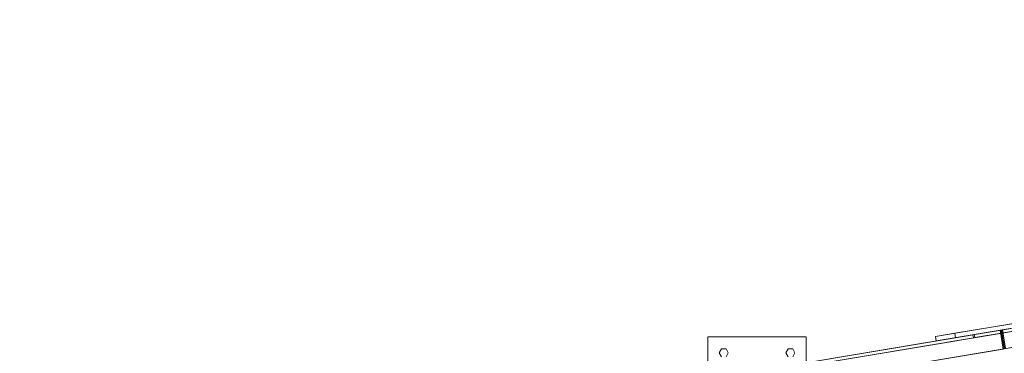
# Model space of a CAD drawing. Header units: millimetres. Extents: x -2233 to 61924, y -68080 to 6847.
# Tile 626 of 656: x 23975 to 25276, y -16257 to -15817. Entities that reach past the tile are written whole.
import ezdxf

# ---------------------------------------------------------------- set-up
doc = ezdxf.new("R2010")
doc.units = ezdxf.units.MM
doc.layers.add('superior_C10', color=7, linetype='Continuous', lineweight=0)

msp = doc.modelspace()

# ---------------------------------------------------------------- linework, layer by layer
at = {"layer": 'superior_C10'}
for p, q in [((18868.958, -17293.737), (27703.468, -15821.318)), ((27704.125, -15825.264), (18869.616, -17297.682)), ((27704.808, -15821.095), (18870.298, -17293.513)), ((27725.129, -15817.708), (18890.619, -17290.127)), ((18891.277, -17294.072), (27725.787, -15821.654)), ((18891.289, -17290.015), (27725.799, -15817.597)), ((27727.139, -15817.373), (18892.629, -17289.792)), ((27707.578, -15845.978), (18873.068, -17318.397)), ((18874.408, -17318.173), (27708.918, -15845.755)), ((27729.909, -15842.256), (18895.399, -17314.675)), ((18896.739, -17314.451), (27731.249, -15842.033)), ((19068.902, -17264.468), (27576.745, -15846.494)), ((27578.085, -15846.271), (19070.242, -17264.245)), ((25236.176, -16232.534), (26387.194, -16040.697)), ((26387.852, -16044.643), (25236.833, -16236.479)), ((25272.129, -16226.542), (26423.147, -16034.705)), ((26424.487, -16034.482), (25273.468, -16226.318)), ((25274.126, -16230.264), (26425.145, -16038.427)), ((25316.258, -16213.104), (25210.571, -16230.718)), ((24119.188, -16418.698), (25270.207, -16226.862)), ((25271.547, -16226.639), (24120.528, -16418.475)), ((25184.891, -16234.999), (25290.577, -16217.384)), ((25291.563, -16223.303), (25185.877, -16240.917)), ((25211.558, -16236.637), (25317.244, -16219.022)), ((25271.547, -16226.639), (25234.254, -16232.854)), ((25236.176, -16232.534), (25273.468, -16226.318)), ((25271.547, -16226.639), (25270.207, -16226.862)), ((25270.207, -16226.862), (25274.317, -16251.522)), ((25272.205, -16230.584), (25271.547, -16226.639)), ((25275.657, -16251.298), (25271.547, -16226.639)), ((25272.129, -16226.542), (25273.468, -16226.318)), ((25276.239, -16251.201), (25272.129, -16226.542)), ((25273.468, -16226.318), (25274.126, -16230.264)), ((25273.468, -16226.318), (25277.578, -16250.978)), ((24083.235, -16424.691), (25234.254, -16232.854)), ((25234.912, -16236.8), (24083.893, -16428.636)), ((24121.186, -16422.421), (25272.205, -16230.584)), ((24884.307, -16365.621), (24884.307, -16235.621)), ((24884.307, -16235.621), (25014.307, -16235.621)), ((25014.307, -16235.621), (25014.307, -16365.621)), ((25184.891, -16234.999), (25210.571, -16230.718)), ((25185.877, -16240.917), (25184.891, -16234.999)), ((25185.877, -16240.917), (25211.558, -16236.637)), ((25210.571, -16230.718), (25211.558, -16236.637)), ((25234.254, -16232.854), (25234.912, -16236.8)), ((25234.912, -16236.8), (25272.205, -16230.584)), ((25236.833, -16236.479), (25236.176, -16232.534)), ((25236.833, -16236.479), (25274.126, -16230.264)), ((25274.317, -16251.522), (24123.298, -16443.358)), ((24124.638, -16443.135), (25275.657, -16251.298)), ((24899.307, -16256.621), (24902.307, -16251.425)), ((24902.307, -16251.425), (24908.307, -16251.425)), ((24908.307, -16251.425), (24911.307, -16256.621)), ((24987.307, -16256.621), (24990.307, -16251.425)), ((24990.307, -16251.425), (24996.307, -16251.425)), ((24996.307, -16251.425), (24999.307, -16256.621)), ((25274.317, -16251.522), (25275.657, -16251.298)), ((24902.307, -16261.817), (24899.307, -16256.621)), ((24911.307, -16256.621), (24908.307, -16261.817)), ((24990.307, -16261.817), (24987.307, -16256.621)), ((24999.307, -16256.621), (24996.307, -16261.817))]:
    msp.add_line(p, q, dxfattribs=at)

doc.saveas('drawing.dxf')
